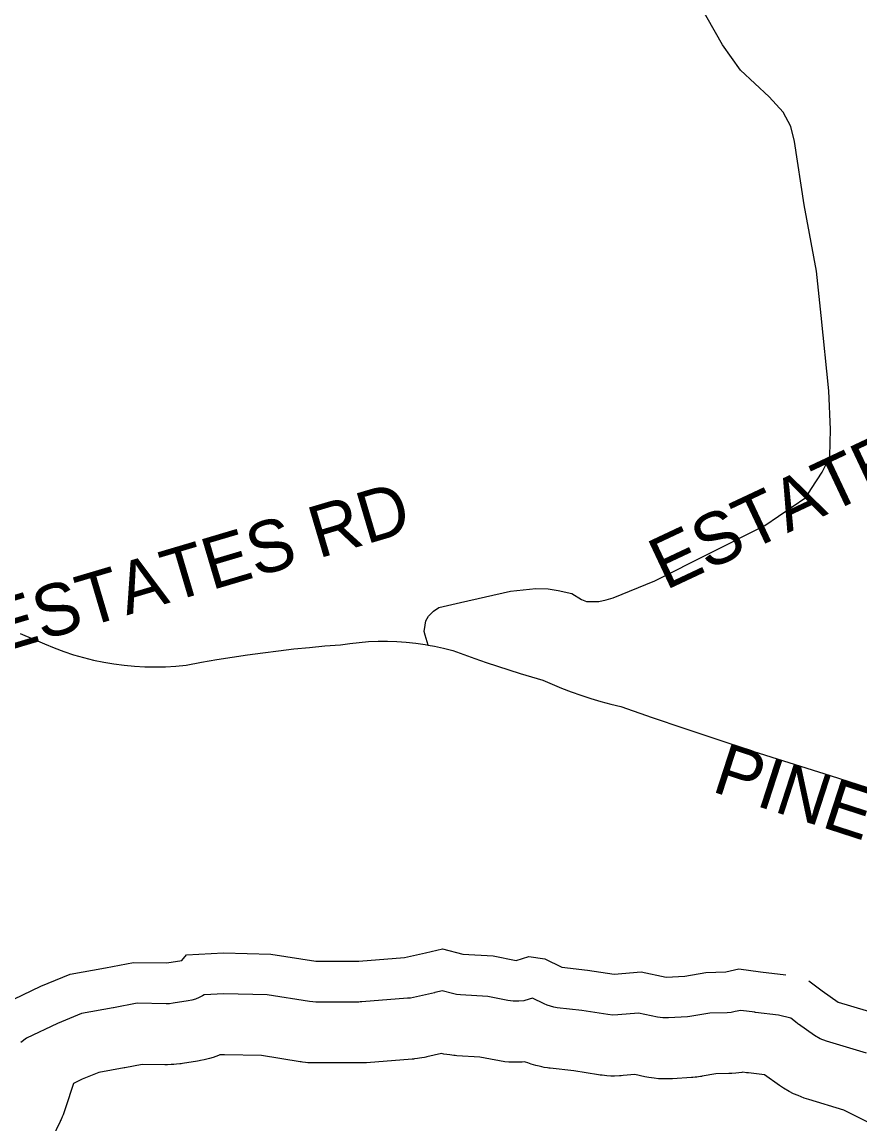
# Model space of a CAD drawing. Extents: x 1950930 to 2061844, y 904556 to 1017002.
# Drawn here: x 1975706 to 1977244, y 1000372 to 1002396 of the extents above; entities that cross this region are included whole.
import ezdxf

# ---------------------------------------------------------------- set-up
doc = ezdxf.new("R2010")
doc.units = 0
for name, color, linetype in [('Exist Hydrographic Buffer Line', 7, 'Continuous'), ('Exist Hydrographic Lake Shore', 7, 'Continuous'), ('Exist Road Non-System Type 51', 7, 'Continuous'), ('Exist Road Non-System Type 51 Label', 7, 'Continuous')]:
    doc.layers.add(name, color=color, linetype=linetype)

msp = doc.modelspace()

# ---------------------------------------------------------------- linework, layer by layer
at = {"layer": 'Exist Hydrographic Buffer Line'}
for points in [[(1977256.4, 1000501.6), (1977182.5, 1000523.8), (1977171.3, 1000528.1), (1977160.9, 1000534.3), (1977131.4, 1000555), (1977130.1, 1000556), (1977128.7, 1000557), (1977117, 1000566.1), (1977094.4, 1000571.8), (1977052.6, 1000576.7), (1977051.8, 1000576.8), (1977051, 1000576.9), (1977025.3, 1000580.5), (1977014.8, 1000578.1), (1977007.6, 1000576.8), (1977000.3, 1000576.2), (1976968.6, 1000575.3), (1976935.6, 1000569.7), (1976931.6, 1000569.1), (1976927.6, 1000568.7), (1976892.8, 1000566.5), (1976882.5, 1000566.6), (1976872.4, 1000568.1), (1976837.6, 1000575.5), (1976799.3, 1000572.1), (1976790.2, 1000571.9), (1976781.2, 1000572.7), (1976733.6, 1000580.1), (1976688.2, 1000585.4), (1976682, 1000586.4), (1976675.9, 1000587.9), (1976670, 1000589.9), (1976664.2, 1000592.4), (1976643, 1000602.7), (1976642.6, 1000602.7), (1976636.7, 1000600.8), (1976627.2, 1000598.3), (1976617.5, 1000597.1), (1976607.6, 1000597.1), (1976597.9, 1000598.5), (1976560.7, 1000606.1), (1976510.5, 1000609), (1976503.1, 1000609.9), (1976495.7, 1000611.4), (1976477, 1000616.4), (1976463.9, 1000613.2), (1976463.3, 1000613.1), (1976462.8, 1000612.9), (1976424.1, 1000604.2), (1976418.8, 1000603.2), (1976413.4, 1000602.6), (1976329.5, 1000596.1), (1976326.6, 1000595.9), (1976323.7, 1000595.8), (1976245.3, 1000595.8), (1976239.4, 1000596.1), (1976233.6, 1000596.7), (1976155.6, 1000609.1), (1976076.2, 1000611), (1976040.2, 1000609.3), (1976036.7, 1000607.1), (1976030.5, 1000603.9), (1976024.1, 1000601.2), (1976017.5, 1000599.2), (1976010.7, 1000597.8), (1975982.9, 1000593.5), (1975976.4, 1000592.7), (1975969.9, 1000592.6), (1975916.7, 1000593.5), (1975873.2, 1000585.2), (1975872.9, 1000585.1), (1975872.6, 1000585.1), (1975814.8, 1000574.5), (1975770.6, 1000556.4), (1975713.7, 1000529.3), (1975703.5, 1000521.3)], [(1977263.6, 1000372.8), (1977214.9, 1000397.1), (1977150.4, 1000416.5), (1977146.1, 1000417.8), (1977141.8, 1000419.4), (1977130.6, 1000423.8), (1977122.3, 1000427.4), (1977114.4, 1000431.7), (1977104, 1000437.8), (1977100.1, 1000440.2), (1977096.4, 1000442.7), (1977068.9, 1000462.1), (1977039.7, 1000465.5), (1977039.4, 1000465.5), (1977039.1, 1000465.5), (1977038.2, 1000465.6), (1977037.6, 1000465.7), (1977037, 1000465.8), (1977036.2, 1000465.9), (1977035.9, 1000465.9), (1977035.6, 1000466), (1977029.1, 1000466.9), (1977027.1, 1000466.5), (1977021.7, 1000465.7), (1977016.3, 1000465.1), (1977009, 1000464.6), (1977006.3, 1000464.4), (1977003.6, 1000464.3), (1976979.7, 1000463.6), (1976954.6, 1000459.3), (1976953.1, 1000459), (1976951.6, 1000458.8), (1976947.6, 1000458.2), (1976944.6, 1000457.8), (1976941.6, 1000457.5), (1976937.6, 1000457.2), (1976936.1, 1000457), (1976934.6, 1000456.9), (1976899.7, 1000454.8), (1976895.9, 1000454.6), (1976892.1, 1000454.5), (1976881.8, 1000454.6), (1976874.2, 1000454.9), (1976866.6, 1000455.7), (1976856.4, 1000457.2), (1976852.6, 1000457.8), (1976848.9, 1000458.5), (1976830.6, 1000462.5), (1976809.1, 1000460.6), (1976805.8, 1000460.3), (1976802.4, 1000460.2), (1976793.3, 1000459.9), (1976786.5, 1000459.9), (1976779.7, 1000460.4), (1976770.7, 1000461.2), (1976767.3, 1000461.6), (1976764, 1000462.1), (1976718.5, 1000469.1), (1976675.3, 1000474.2), (1976672.9, 1000474.5), (1976670.6, 1000474.8), (1976664.4, 1000475.8), (1976659.8, 1000476.6), (1976655.3, 1000477.7), (1976649.2, 1000479.1), (1976644.7, 1000480.4), (1976640.2, 1000481.8), (1976634.3, 1000483.8), (1976629.9, 1000485.3), (1976629, 1000485.7), (1976624.1, 1000485.3), (1976616.8, 1000485.1), (1976607, 1000485.1), (1976599.6, 1000485.4), (1976592.3, 1000486.2), (1976582.6, 1000487.5), (1976579, 1000488.1), (1976575.4, 1000488.7), (1976546.1, 1000494.8), (1976503.9, 1000497.2), (1976501.1, 1000497.4), (1976498.3, 1000497.7), (1976490.9, 1000498.5), (1976485.3, 1000499.3), (1976479.8, 1000500.3), (1976476, 1000501.1), (1976448.7, 1000495), (1976446.8, 1000494.5), (1976444.8, 1000494.1), (1976439.5, 1000493.1), (1976435.5, 1000492.5), (1976431.5, 1000491.9), (1976426.2, 1000491.3), (1976424.1, 1000491.1), (1976422.1, 1000490.9), (1976338.2, 1000484.4), (1976337.2, 1000484.3), (1976336.1, 1000484.2), (1976333.2, 1000484.1), (1976331, 1000484), (1976328.8, 1000483.9), (1976325.9, 1000483.9), (1976324.8, 1000483.8), (1976323.7, 1000483.8), (1976245.3, 1000483.8), (1976243.1, 1000483.9), (1976240.9, 1000483.9), (1976235, 1000484.1), (1976230.6, 1000484.4), (1976226.3, 1000484.8), (1976220.4, 1000485.5), (1976218.3, 1000485.8), (1976216.1, 1000486.1), (1976145.5, 1000497.3), (1976077.5, 1000499), (1976069, 1000498.6), (1976066.4, 1000497.5), (1976061.6, 1000495.7), (1976056.6, 1000494.1), (1976050, 1000492), (1976045, 1000490.7), (1976039.9, 1000489.5), (1976033.1, 1000488.1), (1976030.6, 1000487.6), (1976028, 1000487.2), (1976000.3, 1000482.8), (1975997.9, 1000482.5), (1975995.4, 1000482.2), (1975989, 1000481.4), (1975984.1, 1000481), (1975979.3, 1000480.8), (1975972.8, 1000480.6), (1975970.3, 1000480.6), (1975967.9, 1000480.6), (1975926.3, 1000481.3), (1975894.2, 1000475.2), (1975894.1, 1000475.2), (1975894, 1000475.1), (1975893.7, 1000475.1), (1975893.5, 1000475), (1975893.3, 1000475), (1975893, 1000474.9), (1975892.9, 1000474.9), (1975892.8, 1000474.9), (1975846.5, 1000466.4), (1975815.9, 1000453.9), (1975799.9, 1000446.3), (1975785.5, 1000401.3), (1975784.8, 1000399.4), (1975784.2, 1000397.5), (1975782.3, 1000392.4), (1975780.9, 1000388.6), (1975779.3, 1000384.9), (1975777.2, 1000379.9), (1975776.3, 1000378.1), (1975775.5, 1000376.3), (1975760, 1000344.7)]]:
    msp.add_lwpolyline(points, dxfattribs=at)
at = {"layer": 'Exist Hydrographic Lake Shore'}
for points in [[(1975673.8, 1000593.4), (1975740.3, 1000625), (1975793.7, 1000646.8), (1975859, 1000658.8), (1975910.2, 1000668.6), (1975971.3, 1000667.6), (1975999, 1000671.9), (1976007.8, 1000682.8), (1976075.3, 1000686.1), (1976162.5, 1000683.9), (1976245.3, 1000670.8), (1976323.7, 1000670.8), (1976407.6, 1000677.4), (1976446.3, 1000686.1), (1976477.9, 1000693.7), (1976514.9, 1000683.9), (1976570.5, 1000680.6), (1976613, 1000671.9), (1976635.9, 1000679.6), (1976665.3, 1000675.2), (1976696.9, 1000659.9), (1976743.7, 1000654.5), (1976792.7, 1000646.8), (1976842.3, 1000651.2), (1976888.1, 1000641.4), (1976922.9, 1000643.6), (1976961.1, 1000650.1), (1976998.1, 1000651.2), (1977022.1, 1000656.7), (1977061.3, 1000651.2), (1977108.2, 1000645.8)], [(1977150.6, 1000634.8), (1977174.6, 1000616.3), (1977204, 1000595.6), (1977284.1, 1000571.6)]]:
    msp.add_lwpolyline(points, dxfattribs=at)
at = {"layer": 'Exist Road Non-System Type 51'}
for points in [[(1976451.2, 1001251.5), (1976446, 1001269.9), (1976444.2, 1001276.7), (1976446, 1001287.9), (1976447.2, 1001295.9), (1976452.2, 1001304.6), (1976461, 1001313.9), (1976470.9, 1001320.8), (1976510.6, 1001329.5), (1976602.5, 1001350.6), (1976648.8, 1001355.6), (1976671.8, 1001354.9), (1976689.8, 1001351.8), (1976715.2, 1001346.2), (1976732.6, 1001335.1), (1976741.9, 1001331.9), (1976753.8, 1001331.4), (1976764.9, 1001331.9), (1976778, 1001334.4), (1976791, 1001338.2), (1976867.4, 1001369.8), (1977069.5, 1001471.1), (1977144.9, 1001522.6), (1977155.5, 1001539.4), (1977174.8, 1001569.2), (1977184, 1001587.8), (1977189, 1001598.6), (1977190.2, 1001647.5), (1977187.2, 1001718.9), (1977173.1, 1001857.1), (1977164.2, 1001938.6), (1977141.9, 1002060.2), (1977124.1, 1002176.5), (1977117, 1002204.2), (1977102.9, 1002230.8), (1977077.5, 1002258.6), (1977024.9, 1002307.6), (1976991.9, 1002354.2), (1976948.1, 1002431)], [(1975701.9, 1001272.9), (1975747, 1001253.8), (1975764.5, 1001246.4), (1975782.2, 1001239.8), (1975800.2, 1001233.8), (1975818.6, 1001228.5), (1975837, 1001223.9), (1975855.6, 1001220), (1975874.2, 1001216.9), (1975893.2, 1001214.4), (1975912.1, 1001212.7), (1975931, 1001211.7), (1975950, 1001211.4), (1975969, 1001211.8), (1975988, 1001213), (1976006.9, 1001214.9), (1976034.9, 1001220.1), (1976063.1, 1001224.9), (1976091.2, 1001229.5), (1976119.8, 1001233.7), (1976148, 1001237.6), (1976176.4, 1001241.2), (1976204.9, 1001244.4)], [(1976204.9, 1001244.4), (1976233.4, 1001247.4), (1976261.8, 1001250), (1976290.2, 1001252.2), (1976307.5, 1001254.7), (1976324.8, 1001256.6), (1976342, 1001257.9), (1976359.2, 1001258.5), (1976376.8, 1001258.5), (1976394, 1001258), (1976411.2, 1001256.7), (1976428.5, 1001254.9), (1976445.6, 1001252.5), (1976451.2, 1001251.5)], [(1976451.2, 1001251.5), (1976462.8, 1001249.4), (1976479.6, 1001245.8), (1976496.4, 1001241.5), (1976516.8, 1001234), (1976537.2, 1001226.6), (1976557.9, 1001219.5), (1976578.5, 1001212.6), (1976599.2, 1001206), (1976620, 1001199.5), (1976640.8, 1001193.3), (1976661.6, 1001187.4), (1976678.8, 1001179.8), (1976696.2, 1001172.6), (1976714, 1001165.8), (1976731.9, 1001159.5), (1976749.9, 1001153.6), (1976768.1, 1001148.1), (1976786.5, 1001143.1), (1976804.9, 1001138.6), (1976862.9, 1001118.7), (1976921.1, 1001099), (1976979.4, 1001079.4), (1977037.8, 1001060), (1977189.5, 1001012), (1977328.5, 1000967.4)]]:
    msp.add_lwpolyline(points, dxfattribs=at)

# ---------------------------------------------------------------- texts
at = {"layer": 'Exist Road Non-System Type 51 Label'}
for s, rotation, p in [('  ESTATE RD', 25.1988, (1976823.4, 1001321.6)), ('  PINESBOROUGH ESTATES RD', 16.5201, (1974564.4, 1000910.5)), ('  PINESBOROUGH ESTATES RD', 342.0274, (1976902.4, 1001005.2))]:
    msp.add_text(s, height=95, rotation=rotation, dxfattribs=at).set_placement(p)

doc.saveas('drawing.dxf')
